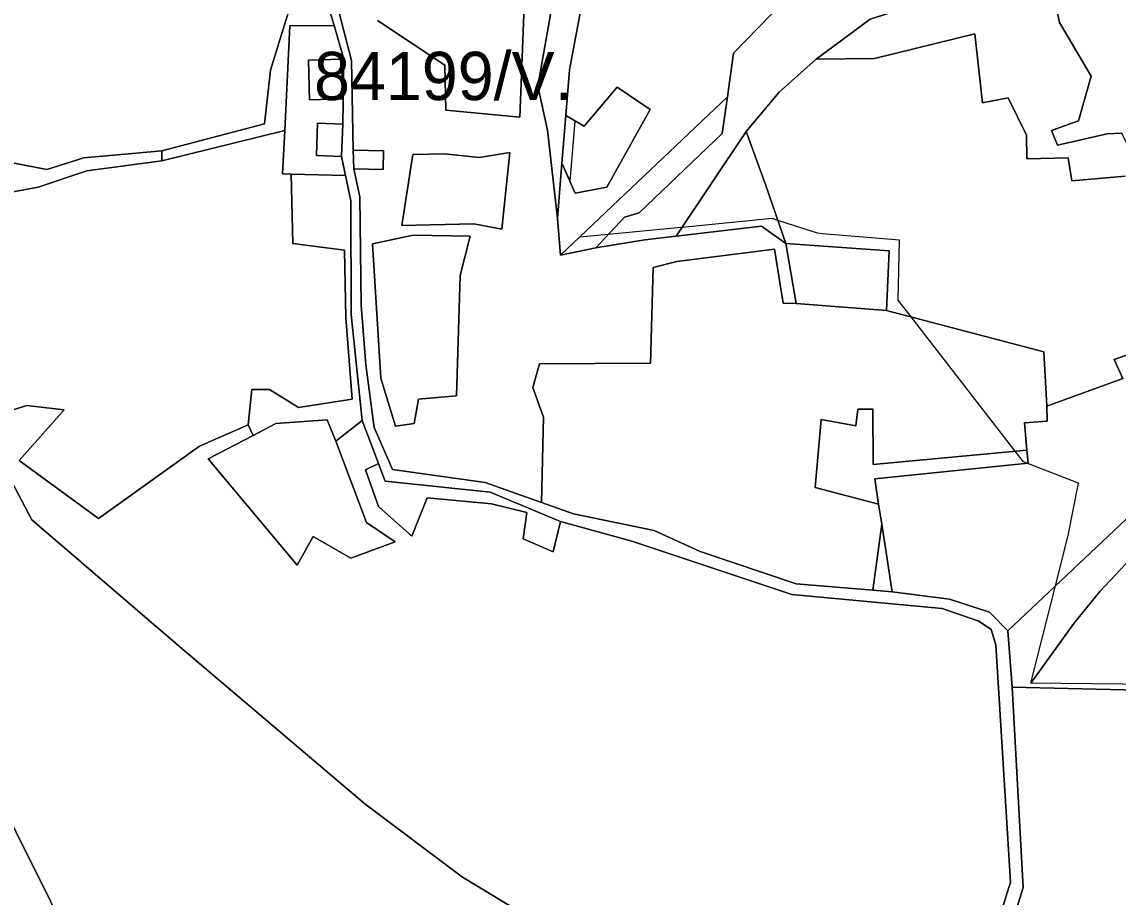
# Model space of a CAD drawing. Extents: x -477304 to -465429, y -1159113 to -1149210.
# Drawn here: x -472811 to -472470.6, y -1157873.3 to -1157601.4 of the extents above; entities that cross this region are included whole.
import ezdxf

# ---------------------------------------------------------------- set-up
doc = ezdxf.new("R2010")
doc.units = 0
for name, color, linetype in [('BPEJ_s', 7, 'Continuous'), ('ostatni_s', 7, 'Continuous'), ('PUPFL_s', 7, 'Continuous'), ('trav_porost_s', 7, 'Continuous')]:
    doc.layers.add(name, color=color, linetype=linetype)

msp = doc.modelspace()

# ---------------------------------------------------------------- linework, layer by layer
at = {"layer": 'BPEJ_s'}
for points in [[(-472456.74, -1157757.62), (-472476.23, -1157778.32), (-472484.31, -1157788.32), (-472497.7, -1157806.81), (-472490.06, -1157776.57), (-472486.11, -1157760.96), (-472482.88, -1157744.64), (-472498.91, -1157738.45), (-472500, -1157738.03), (-472502.54, -1157734.74), (-472534.84, -1157693.04), (-472538.85, -1157687.86), (-472538.5, -1157669.17), (-472562.37, -1157667.19), (-472563.89, -1157667.06), (-472576.25, -1157663.04), (-472577.99, -1157662.48), (-472606.02, -1157665.2), (-472608.5, -1157665.44), (-472628.91, -1157667.42), (-472637.88, -1157668.29), (-472643.78, -1157673.89), (-472644.7, -1157662.44), (-472643.31, -1157645.28), (-472640.79, -1157651.01), (-472639.23, -1157632.18), (-472642.12, -1157630.49), (-472640.97, -1157616.29), (-472636.31, -1157591.31)], [(-472421.36, -1157807.67), (-472497.7, -1157806.81), (-472490.06, -1157776.57), (-472486.11, -1157760.96), (-472482.88, -1157744.64), (-472498.91, -1157738.45), (-472500, -1157738.03), (-472502.54, -1157734.74), (-472534.84, -1157693.04), (-472538.85, -1157687.86), (-472538.5, -1157669.17), (-472562.37, -1157667.19), (-472563.89, -1157667.06), (-472576.25, -1157663.04), (-472577.99, -1157662.48), (-472606.02, -1157665.2), (-472608.5, -1157665.44), (-472628.91, -1157667.42), (-472637.88, -1157668.29), (-472643.78, -1157673.89), (-472644.7, -1157662.44), (-472643.31, -1157645.28), (-472640.79, -1157651.01), (-472639.23, -1157632.18), (-472642.12, -1157630.49), (-472640.97, -1157616.29), (-472636.31, -1157591.31)], [(-472727.45, -1157648.67), (-472730.09, -1157648.61), (-472729.41, -1157635.08), (-472727.79, -1157602.55), (-472714.01, -1157602.52), (-472711.01, -1157612.96), (-472711.4, -1157633.18), (-472711.79, -1157643.22), (-472710.53, -1157649.06), (-472727.45, -1157648.67)], [(-472421.36, -1157807.67), (-472497.7, -1157806.81), (-472484.31, -1157788.32), (-472476.23, -1157778.32), (-472456.74, -1157757.62)]]:
    msp.add_lwpolyline(points, dxfattribs=at)
msp.add_lwpolyline([(-472711.79, -1157643.22), (-472710.53, -1157649.06), (-472727.45, -1157648.67), (-472730.09, -1157648.61), (-472729.41, -1157635.08), (-472727.79, -1157602.55), (-472714.01, -1157602.52), (-472711.01, -1157612.96), (-472711.4, -1157633.18)], close=True, dxfattribs=at)
at = {"layer": 'ostatni_s'}
for points in [[(-472522.44, -1157927.66), (-472503.95, -1157868.65), (-472508.51, -1157794.91), (-472510, -1157790.09), (-472513.82, -1157787.52), (-472525.21, -1157783.63), (-472571.92, -1157779.27), (-472621.63, -1157762.68), (-472643.79, -1157756.55), (-472665.63, -1157747.49), (-472698.24, -1157744.02), (-472700.31, -1157738.54), (-472705.35, -1157725.17), (-472708.76, -1157692.28), (-472708.89, -1157657.01), (-472710.53, -1157649.06), (-472711.79, -1157643.22), (-472711.4, -1157633.18), (-472711.01, -1157612.96), (-472714.01, -1157602.52), (-472720.9, -1157579.75), (-472720.88, -1157576.66), (-472711.3, -1157515.84)], [(-472468.42, -1157649.29), (-472484.98, -1157650.72), (-472486.08, -1157643.56), (-472498.96, -1157643.87), (-472499.05, -1157636.6), (-472504.71, -1157625.02), (-472512.7, -1157626.48), (-472515.11, -1157605.1), (-472546.26, -1157612.75), (-472564.31, -1157612.98), (-472547.57, -1157600.48), (-472497.51, -1157584.59), (-472490.27, -1157594.8), (-472488.81, -1157601.55), (-472478.98, -1157618.27), (-472482.89, -1157632.1), (-472491.26, -1157635.12), (-472489.42, -1157639.66), (-472474, -1157636.15), (-472469.41, -1157635.92)], [(-472713.42, -1157594.92), (-472708.66, -1157613.39), (-472708.2, -1157641.21), (-472707.97, -1157647.07), (-472706.12, -1157655.7), (-472705.7, -1157689.36), (-472704.21, -1157707.9), (-472701.62, -1157727.34), (-472695.9, -1157740.48), (-472667.14, -1157744.42), (-472649.69, -1157750.67), (-472639.72, -1157754.24), (-472614.72, -1157759.38), (-472600.36, -1157765.88), (-472570.52, -1157775.9), (-472546.8, -1157777.96), (-472540.79, -1157778.48), (-472522.99, -1157780.76), (-472510.5, -1157784.71), (-472504.85, -1157790.53), (-472503.5, -1157808.02), (-472500.07, -1157870.28), (-472519.52, -1157932.67)], [(-472464.49, -1157703.7), (-472471.83, -1157706.26), (-472469.14, -1157712.16), (-472492.75, -1157720.76), (-472493.64, -1157703.88), (-472542.52, -1157691.02), (-472541.69, -1157672.51), (-472573.76, -1157670.25), (-472580.09, -1157651.94), (-472586.08, -1157635.42), (-472575.82, -1157623.16), (-472564.31, -1157612.98), (-472546.26, -1157612.75), (-472515.11, -1157605.1), (-472512.7, -1157626.48), (-472504.71, -1157625.02), (-472499.05, -1157636.6), (-472498.96, -1157643.87), (-472486.08, -1157643.56), (-472484.98, -1157650.72), (-472468.42, -1157649.29)]]:
    msp.add_lwpolyline(points, dxfattribs=at)
for points in [[(-472489.42, -1157639.66), (-472491.26, -1157635.12), (-472482.89, -1157632.1), (-472478.98, -1157618.27), (-472488.81, -1157601.55), (-472490.27, -1157594.8), (-472488.28, -1157597.46), (-472461.58, -1157581.95), (-472453.03, -1157609.11), (-472443.05, -1157631.16), (-472430.01, -1157646.55), (-472429.42, -1157657.03), (-472433.12, -1157662.79), (-472459.02, -1157670.02), (-472463.2, -1157648.51), (-472469.41, -1157635.92), (-472474, -1157636.15)], [(-472721.68, -1157625.54), (-472722.01, -1157613.25), (-472711.71, -1157612.98), (-472711.39, -1157625.28)], [(-472719.58, -1157642.92), (-472719.19, -1157632.87), (-472711.4, -1157633.18), (-472711.79, -1157643.22)], [(-472698.87, -1157647.19), (-472707.97, -1157647.07), (-472708.2, -1157641.21), (-472698.76, -1157641.4)]]:
    msp.add_lwpolyline(points, close=True, dxfattribs=at)
at = {"layer": 'PUPFL_s'}
for points in [[(-472899.31, -1157385.46), (-472862.82, -1157453.39), (-472849.8, -1157480.6), (-472761.77, -1157498.29), (-472758.6, -1157498.89), (-472772.83, -1157519.18), (-472782.45, -1157535.61), (-472795.95, -1157558.97), (-472805.73, -1157574.1), (-472819.79, -1157604.88), (-472831.59, -1157630.41), (-472832.88, -1157643.2), (-472835.99, -1157680.12), (-472827.91, -1157718.3), (-472807.91, -1157756.1), (-472762.76, -1157794.92), (-472704.57, -1157844.33), (-472674.17, -1157867.1), (-472655.34, -1157878.5)], [(-472748.11, -1157983.18), (-472910.2, -1157657.51), (-472907.8, -1157641.96), (-472879.96, -1157622.42), (-472872.61, -1157614.2), (-472858.69, -1157584.32), (-472853.25, -1157569.51), (-472856.03, -1157559.68), (-472849.15, -1157549.29), (-472847.66, -1157536.92), (-472854.8, -1157498.59), (-472858.7, -1157498.51), (-472858.32, -1157481.71), (-472869.66, -1157462.96), (-472866.92, -1157461.13), (-472876.77, -1157449.92), (-472882.32, -1157437.12), (-472892.43, -1157422.7), (-472933.75, -1157431.92), (-472955.11, -1157439.41), (-472956.13, -1157427.07), (-472956.93, -1157414.23), (-472957.07, -1157387.8)], [(-472645.27, -1157590.16), (-472650.76, -1157621.35), (-472647.76, -1157635.01), (-472644.7, -1157662.44), (-472643.78, -1157673.89), (-472632.77, -1157671.57), (-472617.53, -1157669.07), (-472607.86, -1157667.94), (-472581.29, -1157664.84), (-472573.76, -1157670.25), (-472570.6, -1157688.81), (-472574.63, -1157688.75), (-472577.26, -1157672.03), (-472607.62, -1157675.85), (-472614.95, -1157677.69), (-472615.85, -1157707.41), (-472650.33, -1157707.63), (-472652.31, -1157714.98), (-472648.99, -1157724.16), (-472649.69, -1157750.67), (-472667.14, -1157744.42), (-472695.9, -1157740.48), (-472701.62, -1157727.34), (-472704.21, -1157707.9), (-472705.7, -1157689.36), (-472706.12, -1157655.7), (-472707.97, -1157647.07), (-472698.87, -1157647.19), (-472698.76, -1157641.4), (-472708.2, -1157641.21), (-472708.66, -1157613.39), (-472713.42, -1157594.92)], [(-472700.59, -1157600.96), (-472679.7, -1157614.79), (-472679.37, -1157628.85), (-472656.35, -1157631.01), (-472654.95, -1157593.59)], [(-472654.95, -1157593.59), (-472656.35, -1157631.01), (-472679.37, -1157628.85), (-472679.7, -1157614.79), (-472700.59, -1157600.96)], [(-472574.65, -1157595.23), (-472590, -1157611.1), (-472591.9, -1157624.67), (-472643.78, -1157673.89), (-472644.7, -1157662.44), (-472643.31, -1157645.28), (-472639.23, -1157654.56), (-472629.37, -1157652.76), (-472615.9, -1157628.59), (-472626.18, -1157621.67), (-472636.45, -1157633.8), (-472642.12, -1157630.49), (-472640.97, -1157616.29), (-472636.31, -1157591.31)], [(-472323.18, -1157619.07), (-472504.85, -1157790.53), (-472510.5, -1157784.71), (-472522.99, -1157780.76), (-472540.79, -1157778.48), (-472544, -1157757.4), (-472544.95, -1157751.18), (-472546.15, -1157743.34), (-472498.53, -1157738.41), (-472498.9, -1157734.4), (-472499.67, -1157725.92), (-472492.6, -1157725.41), (-472492.75, -1157720.76), (-472469.14, -1157712.16), (-472471.83, -1157706.26), (-472464.49, -1157703.7)], [(-472819.45, -1157655.18), (-472805.96, -1157652.68), (-472790.92, -1157647.63), (-472767.53, -1157644.55), (-472729.41, -1157635.08), (-472730.09, -1157648.61), (-472727.45, -1157648.67), (-472726.86, -1157670.25), (-472710.8, -1157672.33), (-472710.46, -1157693.22), (-472708.44, -1157718.63), (-472725.16, -1157721.21), (-472734.15, -1157715.58), (-472739.63, -1157715.55), (-472740.75, -1157726.56), (-472755.86, -1157733.21), (-472787.21, -1157755.64), (-472811.92, -1157737.61), (-472797.87, -1157721.92), (-472809.47, -1157720.57), (-472817.89, -1157723.18)], [(-472821, -1157643.86), (-472803.33, -1157647.2), (-472791.82, -1157643.61), (-472767.63, -1157641.42), (-472767.53, -1157644.55), (-472790.92, -1157647.63), (-472805.96, -1157652.68), (-472819.45, -1157655.18)], [(-472655.34, -1157878.5), (-472674.17, -1157867.1), (-472704.57, -1157844.33), (-472762.76, -1157794.92), (-472807.91, -1157756.1), (-472827.91, -1157718.3)], [(-472817.89, -1157723.18), (-472809.47, -1157720.57), (-472797.87, -1157721.92), (-472811.92, -1157737.61), (-472787.21, -1157755.64), (-472755.86, -1157733.21), (-472740.75, -1157726.56), (-472739.26, -1157729.88), (-472753.19, -1157737.08), (-472725.51, -1157770.11), (-472720.62, -1157761.23), (-472708.93, -1157767.97), (-472695.16, -1157762.88), (-472704, -1157756.85), (-472713.56, -1157731.62), (-472705.35, -1157725.17), (-472700.31, -1157738.54), (-472704.37, -1157740.53), (-472700.3, -1157751.91), (-472689.93, -1157761.13), (-472685.15, -1157749.26), (-472665.14, -1157751.12), (-472654.26, -1157753.79), (-472655.4, -1157761.96), (-472646.09, -1157765.98), (-472643.79, -1157756.55), (-472621.63, -1157762.68), (-472571.92, -1157779.27), (-472525.21, -1157783.63), (-472513.82, -1157787.52), (-472510, -1157790.09), (-472508.51, -1157794.91), (-472503.95, -1157868.65), (-472522.44, -1157927.66)], [(-472519.52, -1157932.67), (-472500.07, -1157870.28), (-472503.5, -1157808.02), (-472386.06, -1157810.83), (-472380.65, -1157930.29)]]:
    msp.add_lwpolyline(points, dxfattribs=at)
for points in [[(-472640.97, -1157616.29), (-472642.12, -1157630.49), (-472643.31, -1157645.28), (-472644.7, -1157662.44), (-472647.76, -1157635.01), (-472650.76, -1157621.35), (-472645.27, -1157590.16), (-472640.73, -1157574.56), (-472641.3, -1157555.87), (-472631.6, -1157520.08), (-472627.31, -1157499.52), (-472622.04, -1157470.39), (-472613.52, -1157466.32), (-472635.1, -1157584.85), (-472636.31, -1157591.31)], [(-472311.68, -1157647.21), (-472387.21, -1157793.78), (-472386.06, -1157810.83), (-472503.5, -1157808.02), (-472504.85, -1157790.53), (-472323.18, -1157619.07), (-472302.9, -1157604.64), (-472275.59, -1157586), (-472232.06, -1157555.72), (-472211.42, -1157539.99), (-472184.94, -1157581.75), (-472189.72, -1157584.68), (-472208.64, -1157552.79), (-472228.92, -1157560.59), (-472243.95, -1157574.31), (-472254.16, -1157588.6), (-472260.18, -1157601.49), (-472252.54, -1157614.65)], [(-472619.32, -1157660.74), (-472593.5, -1157636.09), (-472591.9, -1157624.67), (-472590, -1157611.1), (-472574.65, -1157595.23), (-472561.1, -1157597.58), (-472557.24, -1157597.26), (-472554.08, -1157591.72), (-472542.44, -1157592.04), (-472538.43, -1157582.27), (-472530.32, -1157579.59), (-472512.79, -1157563.05), (-472510.66, -1157566.05), (-472497.51, -1157584.59), (-472547.57, -1157600.48), (-472564.31, -1157612.98), (-472575.82, -1157623.16), (-472586.08, -1157635.42), (-472607.86, -1157667.94), (-472617.53, -1157669.07), (-472632.77, -1157671.57), (-472623.93, -1157662.08)], [(-472720.9, -1157579.75), (-472714.01, -1157602.52), (-472727.79, -1157602.55), (-472729.41, -1157635.08), (-472767.53, -1157644.55), (-472767.63, -1157641.42), (-472735.7, -1157633.07), (-472733.88, -1157616.35), (-472725.17, -1157588.07), (-472733.87, -1157583.69), (-472732.89, -1157579.7), (-472727.86, -1157572.71), (-472720.88, -1157576.66)], [(-472832.88, -1157643.2), (-472831.59, -1157630.41), (-472819.79, -1157604.88), (-472805.73, -1157574.1), (-472770.85, -1157577.09), (-472755.28, -1157577.32), (-472755.77, -1157580.43), (-472733.87, -1157583.69), (-472725.17, -1157588.07), (-472733.88, -1157616.35), (-472735.7, -1157633.07), (-472767.63, -1157641.42), (-472791.82, -1157643.61), (-472803.33, -1157647.2), (-472821, -1157643.86)], [(-472615.9, -1157628.59), (-472629.37, -1157652.76), (-472639.23, -1157654.56), (-472643.31, -1157645.28), (-472642.12, -1157630.49), (-472636.45, -1157633.8), (-472626.18, -1157621.67)], [(-472593.5, -1157636.09), (-472619.32, -1157660.74), (-472623.93, -1157662.08), (-472632.77, -1157671.57), (-472643.78, -1157673.89), (-472591.9, -1157624.67)], [(-472586.08, -1157635.42), (-472580.09, -1157651.94), (-472573.76, -1157670.25), (-472581.29, -1157664.84), (-472607.86, -1157667.94)], [(-472669.06, -1157643.5), (-472679.82, -1157642.36), (-472689.58, -1157642.61), (-472693.01, -1157664.61), (-472670.73, -1157664.13), (-472661.99, -1157665.72), (-472659.5, -1157641.99)], [(-472661.99, -1157665.72), (-472670.73, -1157664.13), (-472693.01, -1157664.61), (-472689.58, -1157642.61), (-472679.82, -1157642.36), (-472669.06, -1157643.5), (-472659.5, -1157641.99)], [(-472726.86, -1157670.25), (-472727.45, -1157648.67), (-472710.53, -1157649.06), (-472708.89, -1157657.01), (-472708.76, -1157692.28), (-472705.35, -1157725.17), (-472713.56, -1157731.62), (-472716.18, -1157725.05), (-472732.2, -1157726.19), (-472739.26, -1157729.88), (-472740.75, -1157726.56), (-472739.63, -1157715.55), (-472734.15, -1157715.58), (-472725.16, -1157721.21), (-472708.44, -1157718.63), (-472710.46, -1157693.22), (-472710.8, -1157672.33)], [(-472748.11, -1157983.18), (-472784.98, -1157975.65), (-472898.28, -1157963.38), (-472967.12, -1157969.81), (-472957.76, -1157941.65), (-472948.22, -1157916.34), (-472940.24, -1157894.98), (-472935.22, -1157873.12), (-472923.48, -1157838.43), (-472921.57, -1157798.12), (-472919.77, -1157758.15), (-472920.48, -1157705.19), (-472916.3, -1157684.6), (-472913.39, -1157672.24), (-472910.2, -1157657.51)], [(-472676.05, -1157717.58), (-472674.96, -1157680.16), (-472671.83, -1157667.98), (-472689.51, -1157667.6), (-472702.1, -1157670.32), (-472699.61, -1157712.02), (-472695.03, -1157726.98), (-472689.25, -1157726.17), (-472687.85, -1157718.55)], [(-472687.85, -1157718.55), (-472689.25, -1157726.17), (-472695.03, -1157726.98), (-472699.61, -1157712.02), (-472702.1, -1157670.32), (-472689.51, -1157667.6), (-472671.83, -1157667.98), (-472674.96, -1157680.16), (-472676.05, -1157717.58)], [(-472546.8, -1157777.96), (-472570.52, -1157775.9), (-472600.36, -1157765.88), (-472614.72, -1157759.38), (-472639.72, -1157754.24), (-472649.69, -1157750.67), (-472648.99, -1157724.16), (-472652.31, -1157714.98), (-472650.33, -1157707.63), (-472615.85, -1157707.41), (-472614.95, -1157677.69), (-472607.62, -1157675.85), (-472577.26, -1157672.03), (-472574.63, -1157688.75), (-472570.6, -1157688.81), (-472542.52, -1157691.02), (-472493.64, -1157703.88), (-472492.75, -1157720.76), (-472492.6, -1157725.41), (-472499.67, -1157725.92), (-472498.9, -1157734.4), (-472546.62, -1157738.92), (-472546.78, -1157721.65), (-472551.43, -1157721.65), (-472552.08, -1157726.83), (-472562.83, -1157724.89), (-472564.7, -1157746), (-472544.95, -1157751.18), (-472544, -1157757.4)], [(-472541.69, -1157672.51), (-472542.52, -1157691.02), (-472570.6, -1157688.81), (-472573.76, -1157670.25)], [(-472498.53, -1157738.41), (-472546.15, -1157743.34), (-472544.95, -1157751.18), (-472564.7, -1157746), (-472562.83, -1157724.89), (-472552.08, -1157726.83), (-472551.43, -1157721.65), (-472546.78, -1157721.65), (-472546.62, -1157738.92), (-472498.9, -1157734.4)], [(-472713.56, -1157731.62), (-472704, -1157756.85), (-472695.16, -1157762.88), (-472708.93, -1157767.97), (-472720.62, -1157761.23), (-472725.51, -1157770.11), (-472753.19, -1157737.08), (-472739.26, -1157729.88), (-472732.2, -1157726.19), (-472716.18, -1157725.05)], [(-472665.63, -1157747.49), (-472643.79, -1157756.55), (-472646.09, -1157765.98), (-472655.4, -1157761.96), (-472654.26, -1157753.79), (-472665.14, -1157751.12), (-472685.15, -1157749.26), (-472689.93, -1157761.13), (-472700.3, -1157751.91), (-472704.37, -1157740.53), (-472700.31, -1157738.54), (-472698.24, -1157744.02)], [(-472544, -1157757.4), (-472540.79, -1157778.48), (-472546.8, -1157777.96)]]:
    msp.add_lwpolyline(points, close=True, dxfattribs=at)
at = {"layer": 'trav_porost_s'}
for points in [[(-472730.09, -1157648.61), (-472729.41, -1157635.08), (-472727.79, -1157602.55), (-472714.01, -1157602.52), (-472711.01, -1157612.96), (-472711.4, -1157633.18), (-472719.19, -1157632.87), (-472719.58, -1157642.92), (-472711.79, -1157643.22), (-472710.53, -1157649.06), (-472727.45, -1157648.67)], [(-472721.68, -1157625.54), (-472711.39, -1157625.28), (-472711.71, -1157612.98), (-472722.01, -1157613.25)]]:
    msp.add_lwpolyline(points, close=True, dxfattribs=at)

# ---------------------------------------------------------------- texts
at = {"layer": 'BPEJ_s'}
msp.add_text('84199/V.', height=15, dxfattribs=at).set_placement((-472720.31, -1157625.68))

doc.saveas('drawing.dxf')
